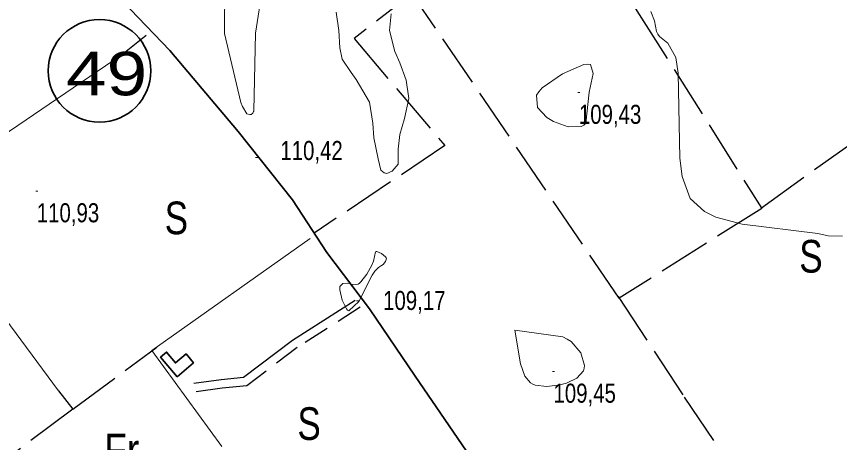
# Model space of a CAD drawing. Extents: x 483840 to 488445, y 4386047 to 4389027.
# Drawn here: x 486360.3 to 486737.9, y 4387758.2 to 4387954 of the extents above; entities that cross this region are included whole.
import ezdxf
from ezdxf.enums import TextEntityAlignment as Align

# ---------------------------------------------------------------- set-up
doc = ezdxf.new("R2010")
doc.units = 0
doc.header["$LTSCALE"] = 4
doc.linetypes.add('LONG_DASHED', pattern=[7.5, 6, -1.5])
doc.linetypes.add('MEDIUM_DASHED', pattern=[4.5, 3, -1.5])
for name, color, linetype, lineweight in [('25', 7, 'LONG_DASHED', 25), ('38', 7, 'Continuous', 25), ('47', 7, 'Continuous', 35), ('51', 7, 'Continuous', 13), ('6', 7, 'Continuous', 35), ('7', 7, 'Continuous', 13), ('9', 7, 'Continuous', 13)]:
    doc.layers.add(name, color=color, linetype=linetype, lineweight=lineweight)
doc.layers.add('31', color=7, linetype='Continuous')

msp = doc.modelspace()

# ---------------------------------------------------------------- linework, layer by layer
at = {"layer": '25'}
for p, q in [((486408.38, 4387936.12), (486419.78, 4387945.42)), ((486636.34, 4387825.31), (486667.54, 4387777.87))]:
    msp.add_line(p, q, dxfattribs=at)
for points in [[(486479.51, 4388067.94), (486544.48, 4387966.57), (486515.19, 4387943.8), (486556.83, 4387894.65), (486496.85, 4387854.47)], [(486561.72, 4388067.34), (486574.15, 4388068.65), (486645.98, 4387954.9), (486702.25, 4387865.8), (486636.87, 4387824.51), (486541.79, 4387964.48)], [(486702.06, 4387866.11), (486743.02, 4387895.49), (486769.04, 4387914.3)], [(486379.6, 4387782.07), (486386.11, 4387773.51), (486424.66, 4387802.13)], [(486666.7, 4387779.15), (486703.63, 4387724.24), (486764.41, 4387629.8)], [(486386.11, 4387773.51), (486355.09, 4387750.24), (486360.91, 4387742.58), (486313.23, 4387703.87), (486259.09, 4387660.2)]]:
    msp.add_lwpolyline(points, dxfattribs=at)
at = {"layer": '38'}
msp.add_lwpolyline([(486515.65, 4387823.49), (486486.87, 4387805.16), (486464.44, 4387788.05), (486454.16, 4387787.12), (486441.73, 4387785.34)], dxfattribs=at)
at = {"layer": '38', "linetype": 'MEDIUM_DASHED'}
msp.add_lwpolyline([(486518.05, 4387820.37), (486489.12, 4387801.93), (486465.92, 4387784.24), (486454.62, 4387783.22), (486442.29, 4387781.45)], dxfattribs=at)
at = {"layer": '47'}
msp.add_lwpolyline([(486433.95, 4387788.4), (486426.38, 4387797.45), (486429.14, 4387799.77), (486433.25, 4387794.86), (486438.14, 4387798.95), (486441.5, 4387794.93)], close=True, dxfattribs=at)
at = {"layer": '51'}
for points in [[(486408.38, 4387936.12), (486313.37, 4387871.53), (486379.6, 4387782.07)], [(486495.08, 4387851.94), (486422.4, 4387800.52), (486454.58, 4387756.39)]]:
    msp.add_lwpolyline(points, dxfattribs=at)
at = {"layer": '6'}
for points in [[(486383.88, 4387990.09), (486386.63, 4387987.64), (486397.48, 4387973.58), (486412.62, 4387957.15), (486430.7, 4387938.38), (486461.98, 4387901.19), (486486.91, 4387869.73), (486502.64, 4387845.57), (486522.26, 4387819.72), (486543.26, 4387788.72)], [(486543.26, 4387788.72), (486576.47, 4387740.24), (486582.99, 4387730.92)]]:
    msp.add_lwpolyline(points, dxfattribs=at)
msp.add_circle((486398.39, 4387928.98), 23.55, dxfattribs=at)
at = {"layer": '7'}
for p, q in [((486617.83, 4387919.01), (486618.83, 4387919.01)), ((486469.99, 4387889.19), (486470.99, 4387889.19)), ((486369.12, 4387873.79), (486370.12, 4387873.79)), ((486516.36, 4387823.41), (486517.36, 4387823.41)), ((486606.17, 4387790.91), (486607.17, 4387790.91))]:
    msp.add_line(p, q, dxfattribs=at)
at = {"layer": '9'}
for points in [[(486455.82, 4387968.54), (486455.78, 4387946.13), (486463.3, 4387914.49), (486463.99, 4387912.6), (486466.01, 4387909.28), (486467.42, 4387908.95), (486467.73, 4387908.96), (486468.01, 4387909), (486468.73, 4387909.48), (486469.08, 4387910.24), (486469.14, 4387910.45), (486469.17, 4387910.67), (486470.02, 4387946.29), (486473.19, 4387966.92)], [(486506.98, 4387955.97), (486508.18, 4387947.54), (486508.58, 4387939.52), (486509.79, 4387934.31), (486513.8, 4387928.29), (486516.2, 4387925.08), (486522.22, 4387914.65), (486523.82, 4387905.02), (486524.22, 4387898.21), (486526.23, 4387888.58), (486527.43, 4387883.36), (486529.03, 4387882.16), (486530.23, 4387881.76), (486532.64, 4387882.96), (486535.45, 4387886.17), (486535.45, 4387892.99), (486536.25, 4387899.81), (486538.25, 4387907.03), (486540.26, 4387916.26), (486539.06, 4387924.68), (486536.25, 4387932.7), (486533.84, 4387937.92), (486531.44, 4387947.54), (486532.24, 4387955.16)], [(486651.34, 4387956.21), (486653.03, 4387951.97), (486653.97, 4387947.05), (486654.56, 4387945.89), (486655.29, 4387944.82), (486659.13, 4387941.68), (486662.82, 4387935.07), (486663.93, 4387927.94), (486664.58, 4387888.8), (486665.7, 4387880.48), (486669.42, 4387870.41), (486676.02, 4387864.41), (486681.19, 4387861.82), (486693.3, 4387858.5), (486727.89, 4387854.23), (486732.68, 4387853.18), (486739.19, 4387853)]]:
    msp.add_lwpolyline(points, dxfattribs=at)
for points in [[(486623.05, 4387919.21), (486621.46, 4387904.89), (486620.53, 4387904.01), (486619.37, 4387903.39), (486613.35, 4387903.32), (486606.65, 4387905.66), (486603.61, 4387907.58), (486599.32, 4387912.15), (486598.95, 4387917.75), (486599.95, 4387919.41), (486601.43, 4387921.12), (486610.79, 4387927.66), (486620.55, 4387931.85), (486622.28, 4387932.07), (486623.6, 4387931.88), (486624.89, 4387927.81)], [(486517.35, 4387822.97), (486512.74, 4387818.76), (486512.19, 4387819.07), (486511.65, 4387819.63), (486509.75, 4387823.71), (486508.66, 4387828.34), (486508.63, 4387829.25), (486508.72, 4387829.99), (486510.04, 4387831.32), (486512.07, 4387831.39), (486513.15, 4387831.26), (486514.99, 4387830.69), (486517, 4387830.97), (486517.64, 4387831.41), (486518.31, 4387832.02), (486521.05, 4387835.54), (486523.4, 4387839.66), (486524.17, 4387841.55), (486524.97, 4387845.78), (486525.27, 4387845.93), (486525.65, 4387845.96), (486527.71, 4387845.12), (486529.59, 4387843.57), (486529.85, 4387843.15), (486530, 4387842.75), (486529.64, 4387841.34), (486528.48, 4387840.1), (486527.77, 4387839.52), (486526.39, 4387838.65), (486524.67, 4387836.92), (486523.49, 4387835.12)], [(486588.95, 4387809.87), (486611.02, 4387806.73), (486612.99, 4387805.8), (486614.74, 4387804.7), (486619.25, 4387799.38), (486620.86, 4387793.71), (486620.77, 4387792.4), (486620.46, 4387791.19), (486617.43, 4387787.76), (486612.57, 4387785.54), (486609.59, 4387784.73), (486603.67, 4387784.03), (486598.3, 4387784.62), (486597.13, 4387785.07), (486596.09, 4387785.64), (486593.49, 4387788.72), (486591.56, 4387794.46)]]:
    msp.add_lwpolyline(points, close=True, dxfattribs=at)

# ---------------------------------------------------------------- texts
at = {"layer": '31'}
for s, width, p in [('S', 0.8, (486433.66, 4387853.94)), ('S', 0.8, (486724.8, 4387836.31)), ('S', 0.8, (486494.55, 4387759.45)), ('Fr', 0.85, (486408.59, 4387747.36))]:
    msp.add_text(s, height=15, dxfattribs=dict(at, width=width)).set_placement(p, align=Align.CENTER)
at = {"layer": '6', "width": 1.25}
msp.add_text('49', height=20, dxfattribs=at).set_placement((486401.66, 4387917.75), align=Align.CENTER)
at = {"layer": '7', "width": 0.8}
for s, p in [('109,43', (486618.33, 4387904.64)), ('110,42', (486481.36, 4387888.03)), ('110,93', (486369.62, 4387859.42)), ('109,17', (486528.51, 4387819.14)), ('109,45', (486606.67, 4387776.54))]:
    msp.add_text(s, height=8.75, dxfattribs=at).set_placement(p)

doc.saveas('drawing.dxf')
